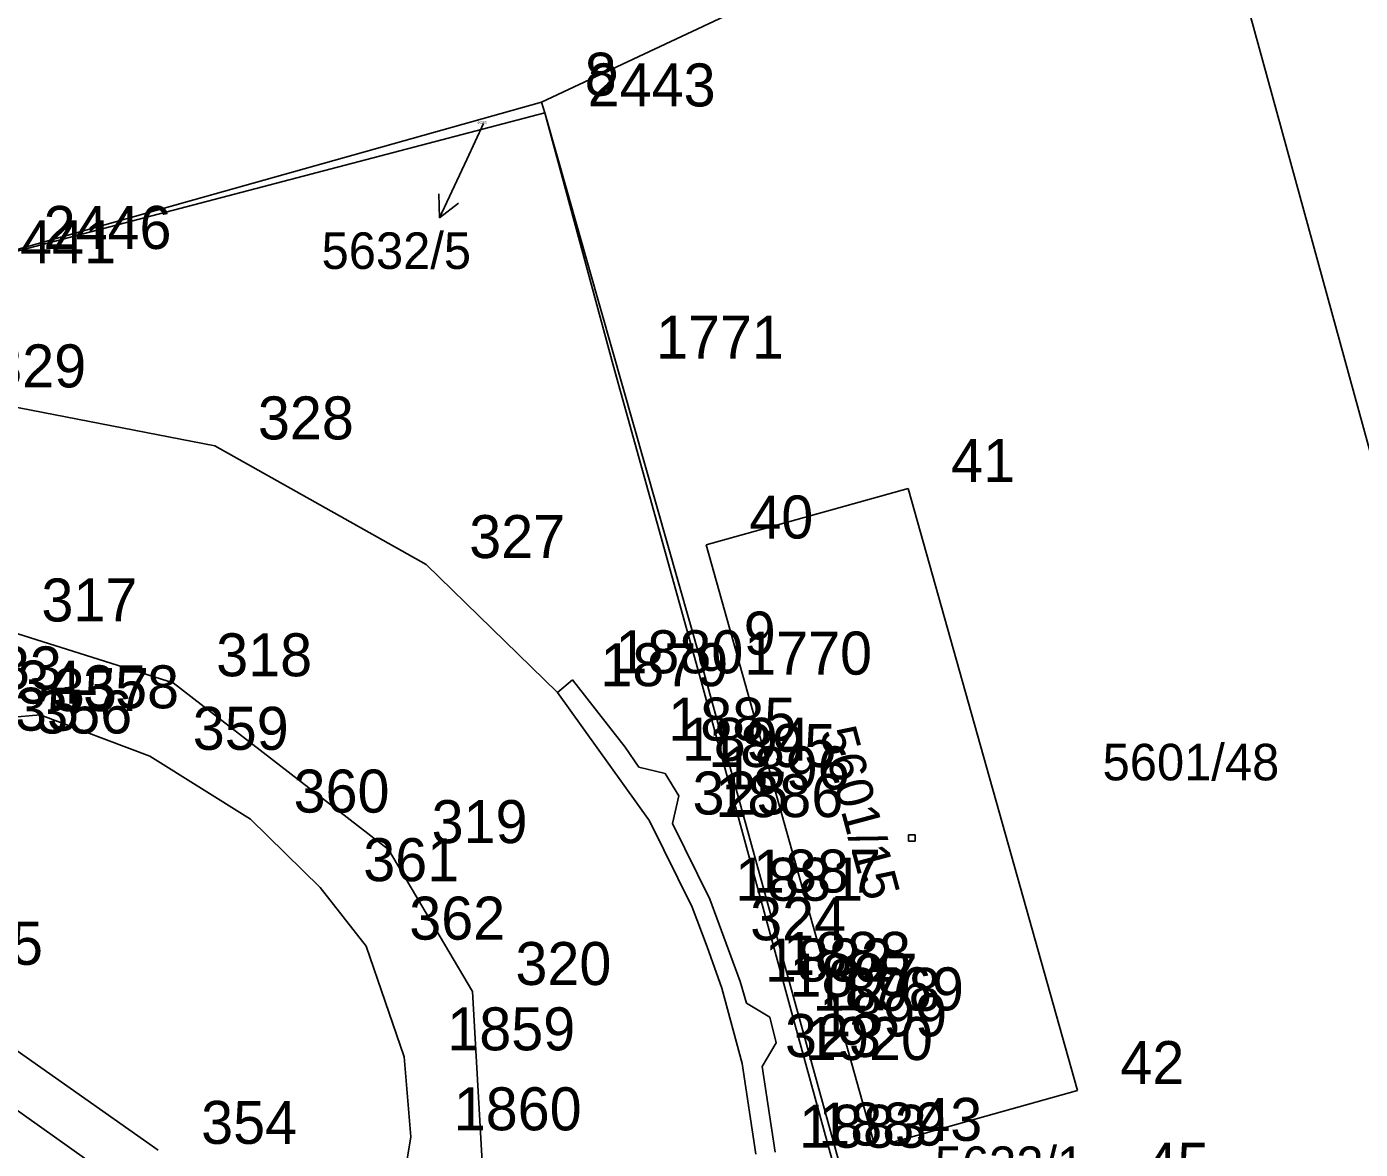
# Model space of a CAD drawing. Extents: x -822293 to -820259, y -1071573 to -1068794.
# Drawn here: x -821367.5 to -821305.5, y -1070290.2 to -1070238 of the extents above; entities that cross this region are included whole.
import ezdxf

# ---------------------------------------------------------------- set-up
doc = ezdxf.new("R2010")
doc.units = 0
for name, color, linetype in [('Vrstva 11', 7, 'Continuous'), ('Vrstva 2', 7, 'Continuous'), ('Vrstva 3', 7, 'Continuous'), ('Vrstva 4', 7, 'Continuous'), ('Vrstva 5', 7, 'Continuous'), ('Vrstva 6', 7, 'Continuous'), ('Vrstva 7', 7, 'Continuous'), ('Vrstva 8', 7, 'Continuous'), ('Vrstva 9', 7, 'Continuous')]:
    doc.layers.add(name, color=color, linetype=linetype)

# ---------------------------------------------------------------- blocks, each defined once
blk = doc.blocks.new('Z61')
at = {"layer": 'Vrstva 2'}
for p, q in [((0, 300), (-50, 200)), ((0, 0), (0, 300)), ((0, 300), (50, 200))]:
    blk.add_line(p, q, dxfattribs=at)
blk = doc.blocks.new('Z402')
at = {"layer": 'Vrstva 2'}
for p, q in [((-10, 10), (20, 10)), ((-10, -20), (-10, 10)), ((20, 10), (20, -20)), ((20, -20), (-10, -20))]:
    blk.add_line(p, q, dxfattribs=at)

msp = doc.modelspace()

# ---------------------------------------------------------------- linework, layer by layer
at = {"layer": 'Vrstva 2'}
for p, q in [((-821298.21, -1070282.77), (-821311.67, -1070233.62)), ((-821343.59, -1070241.49), (-821333.58, -1070236.8)), ((-821371.34, -1070249.29), (-821343.59, -1070241.49)), ((-821343.45, -1070241.99), (-821343.59, -1070241.49)), ((-821368.76, -1070248.62), (-821343.45, -1070241.99)), ((-821343.45, -1070241.99), (-821340.27, -1070253.73)), ((-821343.45, -1070241.99), (-821336.19, -1070267.49)), ((-821340.27, -1070253.73), (-821336.17, -1070268.42)), ((-821335.93, -1070262.09), (-821326.54, -1070259.46)), ((-821326.54, -1070259.46), (-821318.67, -1070287.47)), ((-821328.07, -1070290.11), (-821335.93, -1070262.09)), ((-821336.19, -1070267.49), (-821325.21, -1070307.25)), ((-821336.17, -1070268.42), (-821331.9, -1070284.04)), ((-821331.9, -1070284.04), (-821327.9, -1070298.59)), ((-821318.67, -1070287.47), (-821328.07, -1070290.11))]:
    msp.add_line(p, q, dxfattribs=at)
at = {"layer": 'Vrstva 3'}
for p, q in [((-821358.79, -1070257.48), (-821371.24, -1070255.06)), ((-821348.96, -1070263), (-821358.79, -1070257.48)), ((-821342.86, -1070268.96), (-821348.96, -1070263)), ((-821368.86, -1070265.95), (-821360.73, -1070268.5)), ((-821342.86, -1070268.96), (-821342.16, -1070268.36)), ((-821342.16, -1070268.36), (-821339.7, -1070271.49)), ((-821360.73, -1070268.5), (-821350.71, -1070276.26)), ((-821338.57, -1070274.93), (-821342.86, -1070268.96)), ((-821368.33, -1070270.12), (-821366.92, -1070269.99)), ((-821366.92, -1070269.99), (-821361.82, -1070271.92)), ((-821357.13, -1070274.84), (-821361.82, -1070271.92)), ((-821339.7, -1070271.49), (-821339.07, -1070272.43)), ((-821339.07, -1070272.43), (-821337.84, -1070272.72)), ((-821337.84, -1070272.72), (-821337.21, -1070273.76)), ((-821337.21, -1070273.76), (-821337.51, -1070275.05)), ((-821353.89, -1070278.03), (-821357.13, -1070274.84)), ((-821336.59, -1070278.94), (-821338.57, -1070274.93)), ((-821337.51, -1070275.05), (-821335.76, -1070278.56)), ((-821350.71, -1070276.26), (-821346.81, -1070282.86)), ((-821351.75, -1070280.75), (-821353.89, -1070278.03)), ((-821335.76, -1070278.56), (-821334.36, -1070282.39)), ((-821335.89, -1070280.78), (-821336.59, -1070278.94)), ((-821349.98, -1070285.9), (-821351.75, -1070280.75)), ((-821335.21, -1070282.7), (-821335.89, -1070280.78)), ((-821361.43, -1070290.25), (-821373.25, -1070281.92)), ((-821334.36, -1070282.39), (-821334.06, -1070283.41)), ((-821346.81, -1070282.86), (-821346.22, -1070293.07)), ((-821334.27, -1070286.21), (-821335.21, -1070282.7)), ((-821374.94, -1070283.47), (-821361.39, -1070293.07)), ((-821334.06, -1070283.41), (-821332.98, -1070284.06)), ((-821332.98, -1070284.06), (-821332.68, -1070285.25)), ((-821332.68, -1070285.25), (-821333.34, -1070286.35)), ((-821349.68, -1070289.62), (-821349.98, -1070285.9)), ((-821334.27, -1070286.21), (-821333.62, -1070290.43)), ((-821332.72, -1070290.33), (-821333.34, -1070286.35)), ((-821350.29, -1070293.32), (-821349.68, -1070289.62))]:
    msp.add_line(p, q, dxfattribs=at)
at = {"layer": 'Vrstva 4'}
msp.add_line((-821346.29, -1070242.49), (-821347.07, -1070244.16), dxfattribs=at)
at = {"layer": 'Vrstva 8'}
for p, q in [((-821343.59, -1070241.49), (-821343.59, -1070241.49)), ((-821343.45, -1070241.99), (-821343.45, -1070241.99)), ((-821340.27, -1070253.73), (-821340.27, -1070253.73)), ((-821358.79, -1070257.48), (-821358.79, -1070257.48)), ((-821326.54, -1070259.46), (-821326.54, -1070259.46)), ((-821335.93, -1070262.09), (-821335.93, -1070262.09)), ((-821348.96, -1070263), (-821348.96, -1070263)), ((-821336.19, -1070267.49), (-821336.19, -1070267.49)), ((-821342.16, -1070268.36), (-821342.16, -1070268.36)), ((-821360.73, -1070268.5), (-821360.73, -1070268.5)), ((-821342.86, -1070268.96), (-821342.86, -1070268.96)), ((-821336.17, -1070268.42), (-821336.17, -1070268.42)), ((-821366.92, -1070269.99), (-821366.92, -1070269.99)), ((-821361.82, -1070271.92), (-821361.82, -1070271.92)), ((-821339.7, -1070271.49), (-821339.7, -1070271.49)), ((-821339.07, -1070272.43), (-821339.07, -1070272.43)), ((-821337.84, -1070272.72), (-821337.84, -1070272.72)), ((-821337.21, -1070273.76), (-821337.21, -1070273.76)), ((-821357.13, -1070274.84), (-821357.13, -1070274.84)), ((-821338.57, -1070274.93), (-821338.57, -1070274.93)), ((-821337.51, -1070275.05), (-821337.51, -1070275.05)), ((-821350.71, -1070276.26), (-821350.71, -1070276.26)), ((-821353.89, -1070278.03), (-821353.89, -1070278.03)), ((-821335.76, -1070278.56), (-821335.76, -1070278.56)), ((-821336.59, -1070278.94), (-821336.59, -1070278.94)), ((-821351.75, -1070280.75), (-821351.75, -1070280.75)), ((-821335.89, -1070280.78), (-821335.89, -1070280.78)), ((-821334.36, -1070282.39), (-821334.36, -1070282.39)), ((-821346.81, -1070282.86), (-821346.81, -1070282.86)), ((-821335.21, -1070282.7), (-821335.21, -1070282.7)), ((-821334.06, -1070283.41), (-821334.06, -1070283.41)), ((-821332.98, -1070284.06), (-821332.98, -1070284.06)), ((-821331.9, -1070284.04), (-821331.9, -1070284.04)), ((-821332.68, -1070285.25), (-821332.68, -1070285.25)), ((-821349.98, -1070285.9), (-821349.98, -1070285.9)), ((-821334.27, -1070286.21), (-821334.27, -1070286.21)), ((-821333.34, -1070286.35), (-821333.34, -1070286.35)), ((-821318.67, -1070287.47), (-821318.67, -1070287.47)), ((-821349.68, -1070289.62), (-821349.68, -1070289.62)), ((-821328.07, -1070290.11), (-821328.07, -1070290.11))]:
    msp.add_line(p, q, dxfattribs=at)

# ---------------------------------------------------------------- block references
at = {"layer": 'Vrstva 11', "xscale": 0.01, "yscale": 0.01}
msp.add_blockref('Z402', (-821326.42, -1070275.67), dxfattribs=at)
at = {"layer": 'Vrstva 7', "xscale": 0.01, "yscale": 0.010000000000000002, "rotation": 155.00000000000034}
msp.add_blockref('Z61', (-821347.07, -1070244.16), dxfattribs=at)

# ---------------------------------------------------------------- texts
at = {"layer": 'Vrstva 5'}
for s, height, p in [('5632/5', 0.1, (-821346.569, -1070242.49)), ('5601/48', 1.7, (-821317.496, -1070273.04))]:
    msp.add_text(s, height=height, dxfattribs=at).set_placement(p)
at = {"layer": 'Vrstva 6'}
msp.add_text('5601/15', height=1.7, rotation=285, dxfattribs=at).set_placement((-821330.659, -1070270.783))
at = {"layer": 'Vrstva 7'}
for s, p in [('5632/5', (-821353.828, -1070249.25)), ('5632/1', (-821325.303, -1070291.77))]:
    msp.add_text(s, height=1.7, dxfattribs=at).set_placement(p)
at = {"layer": 'Vrstva 9'}
for s, p in [('8', (-821341.59, -1070241.19)), ('2443', (-821341.45, -1070241.69)), ('2446', (-821366.76, -1070248.32)), ('2441', (-821369.34, -1070248.99)), ('1771', (-821338.27, -1070253.43)), ('329', (-821369.24, -1070254.76)), ('328', (-821356.79, -1070257.18)), ('41', (-821324.54, -1070259.16)), ('40', (-821333.93, -1070261.79)), ('327', (-821346.96, -1070262.7)), ('317', (-821366.86, -1070265.65)), ('9', (-821334.19, -1070267.19)), ('318', (-821358.73, -1070268.2)), ('1880', (-821340.16, -1070268.06)), ('1770', (-821334.17, -1070268.12)), ('333', (-821370.37, -1070268.81)), ('1879', (-821340.86, -1070268.66)), ('334', (-821369.47, -1070269.47)), ('358', (-821364.92, -1070269.69)), ('357', (-821366.33, -1070269.82)), ('335', (-821369.58, -1070270.73)), ('356', (-821367.1, -1070270.86)), ('359', (-821359.82, -1070271.62)), ('1885', (-821337.7, -1070271.19)), ('1894', (-821337.07, -1070272.13)), ('1895', (-821335.84, -1070272.42)), ('1896', (-821335.21, -1070273.46)), ('360', (-821355.13, -1070274.54)), ('325', (-821336.57, -1070274.63)), ('1886', (-821335.51, -1070274.75)), ('319', (-821348.71, -1070275.96)), ('361', (-821351.89, -1070277.73)), ('1887', (-821333.76, -1070278.26)), ('1881', (-821334.59, -1070278.64)), ('362', (-821349.75, -1070280.45)), ('324', (-821333.89, -1070280.48)), ('355', (-821371.25, -1070281.62)), ('1888', (-821332.36, -1070282.09)), ('320', (-821344.81, -1070282.56)), ('1882', (-821333.21, -1070282.4)), ('1897', (-821332.06, -1070283.11)), ('1898', (-821330.98, -1070283.76)), ('1769', (-821329.9, -1070283.74)), ('1899', (-821330.68, -1070284.95)), ('1859', (-821347.98, -1070285.6)), ('323', (-821332.27, -1070285.91)), ('1920', (-821331.34, -1070286.05)), ('42', (-821316.67, -1070287.17)), ('1860', (-821347.68, -1070289.32)), ('354', (-821359.43, -1070289.95)), ('1883', (-821331.62, -1070290.13)), ('1889', (-821330.72, -1070290.03)), ('43', (-821326.07, -1070289.81)), ('45', (-821315.51, -1070291.89))]:
    msp.add_text(s, height=2, dxfattribs=at).set_placement(p)

doc.saveas('drawing.dxf')
